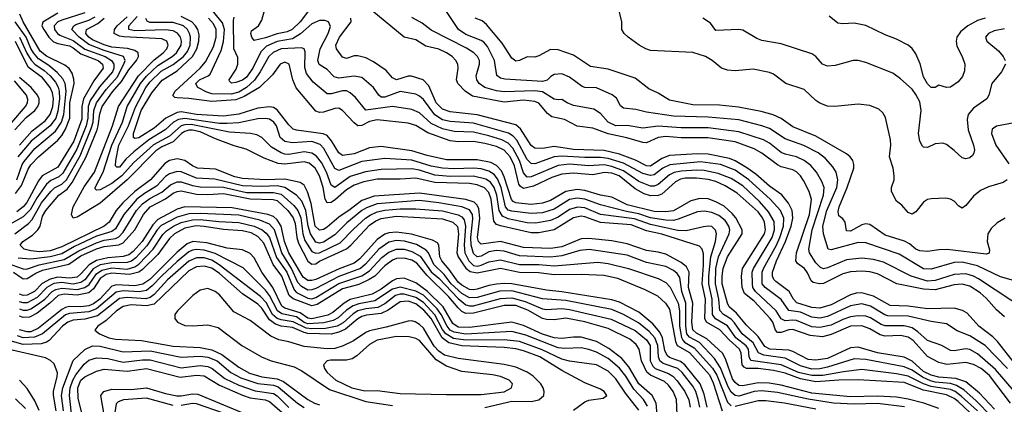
# Model space of a CAD drawing. Header units: inches. Extents: x 990535 to 1117859, y 769386 to 892122.
# Tile 368 of 656: x 1083791 to 1088910, y 786844 to 788841. Entities that reach past the tile are written whole.
import ezdxf

# ---------------------------------------------------------------- set-up
doc = ezdxf.new("R2010")
doc.units = ezdxf.units.IN
doc.header["$MEASUREMENT"] = 0
doc.layers.add('B0788', color=7, linetype='Continuous')

msp = doc.modelspace()

# ---------------------------------------------------------------- linework, layer by layer
at = {"layer": 'B0788', "color": 5}
for points, elevation in [([(1089014, 786850), (1088864.8, 787024.8), (1088770, 787105.6), (1088730, 787128.3), (1088710, 787132.3), (1088650, 787121.1), (1088630, 787123.4), (1088585.4, 787150), (1088510, 787174.9), (1088461.1, 787221.1), (1088430, 787241.3), (1088390, 787251.3), (1088290, 787251), (1088270, 787257.8), (1088214.1, 787294.1), (1088190, 787302.1), (1088150, 787304.3), (1088110, 787297.8), (1088070, 787284.9), (1088010, 787255.8), (1087950, 787243.8), (1087910, 787246.7), (1087830, 787278.9), (1087810, 787281.9), (1087770, 787278.2), (1087750, 787288.2), (1087724.2, 787330), (1087616.7, 787430), (1087602.5, 787450), (1087600.2, 787470), (1087599.4, 787530), (1087605.2, 787550), (1087702.9, 787710), (1087715.3, 787750), (1087712.9, 787792.9), (1087683.6, 787843.6), (1087637, 787897), (1087550, 787978.3), (1087490, 788017.3), (1087422.9, 788042.9), (1087350, 788057.5), (1087310, 788060), (1087230, 788055.3), (1087192.8, 788047.2), (1087170, 788036.4), (1087110, 787984.9), (1087090, 787976.3), (1087070, 787976.6), (1087010, 788001.5), (1086930, 788056.3), (1086870, 788080), (1086830, 788087.8), (1086750, 788082.3), (1086650, 788091.6), (1086590, 788083.7), (1086450, 788026.2), (1086430, 788023.6), (1086410, 788046.4), (1086389.9, 788110.1), (1086355, 788175), (1086330, 788200.1), (1086296.9, 788216.9), (1086230, 788238.4), (1086150, 788256.7), (1086050, 788260.1), (1085990, 788274.8), (1085930, 788302.3), (1085870, 788358.2), (1085830, 788374.8), (1085729.9, 788389.9), (1085591.4, 788371.4), (1085537.4, 788437.4), (1085510, 788462.2), (1085490, 788471.5), (1085470, 788472.7), (1085410, 788455.7), (1085390, 788455.8), (1085317.6, 788517.6), (1085282.3, 788562.3), (1085272.9, 788592.9), (1085274.9, 788674.9), (1085270.4, 788690.4), (1085256.1, 788696.1), (1085150.5, 788689.5), (1085108.6, 788671.4), (1085087, 788650), (1085042, 788570), (1085012.1, 788527.9), (1084971.2, 788490), (1084930, 788464.7), (1084890, 788455.1), (1084790, 788456.2), (1084764.4, 788464.4), (1084717.4, 788490), (1084710, 788501.1), (1084706.9, 788510), (1084725.9, 788530), (1084770.3, 788549.7), (1084781, 788559), (1084838, 788682), (1084851.6, 788728.4), (1084855.5, 788790), (1084845.4, 788825.4), (1084776.9, 788910)], 2960), ([(1085318.6, 788921.4), (1085248.7, 788830), (1085208, 788790), (1085182.1, 788777.9), (1085130, 788768.4), (1085070, 788746.9), (1085010, 788734.1), (1084997.7, 788750), (1084992.4, 788770), (1084996, 788784), (1085032.3, 788810), (1085050, 788839), (1085063.4, 788890)], 2920), ([(1088924.2, 788010), (1088903.5, 787996.5), (1088827.3, 787972.7), (1088785.5, 787954.5), (1088750, 787924.4), (1088710, 787876.8), (1088690, 787863.5), (1088672.8, 787872.8), (1088650, 787898.8), (1088630, 787909.8), (1088605.1, 787914.9), (1088529.3, 787910.7), (1088510, 787907.4), (1088490, 787894.2), (1088450, 787843.5), (1088430, 787830.8), (1088410, 787840.6), (1088377.7, 787877.7), (1088350, 787899.8), (1088324, 787950), (1088323.4, 787970), (1088337, 788010), (1088337.8, 788030), (1088331.6, 788070), (1088313.3, 788130), (1088319.2, 788190), (1088317.4, 788217.4), (1088293, 788333), (1088278.6, 788358.6), (1088257.5, 788377.5), (1088210, 788396.4), (1088150, 788403.1), (1088029.5, 788390.5), (1087990, 788391.7), (1087950, 788408.4), (1087930, 788422.7), (1087870, 788478.7), (1087774.6, 788510), (1087710, 788558.3), (1087690, 788567.2), (1087604.7, 788584.7), (1087510, 788575.7), (1087470, 788579), (1087440.5, 788590), (1087391.2, 788630), (1087355.8, 788650), (1087290, 788670.4), (1087070, 788681.6), (1087045.6, 788690), (1087011.9, 788710), (1086954.4, 788750), (1086933.5, 788770), (1086921.6, 788790), (1086922, 788830), (1086901.7, 788910)], 2780), ([(1084130, 788877), (1084010, 788839), (1083989, 788830), (1083969.9, 788810), (1083971.7, 788790), (1083987.3, 788770), (1084000.8, 788760.8), (1084070, 788732.9), (1084130, 788688.3), (1084235.5, 788650), (1084268.9, 788630), (1084281.6, 788610), (1084281.3, 788590), (1084274.3, 788570), (1084206.5, 788493.5), (1084158, 788422), (1084147.3, 788390), (1084145.8, 788330), (1084136.4, 788290), (1084089.1, 788170), (1084015.5, 788044.5), (1083994.5, 788025.5), (1083953.9, 788006.1), (1083930, 787987.4), (1083881.7, 787918.3), (1083845.4, 787854.6), (1083810, 787816.9), (1083689.9, 787750)], 3160), ([(1083765.8, 787730), (1083837.5, 787782.5), (1083856.2, 787803.8), (1083905.5, 787890), (1083953.5, 787950), (1083971.9, 787968.1), (1084010, 787988), (1084033.9, 788010), (1084105.7, 788134.3), (1084163.4, 788276.6), (1084172.6, 788310), (1084177.1, 788370), (1084190.8, 788409.2), (1084241.5, 788478.5), (1084297.6, 788542.4), (1084332.8, 788610), (1084339.7, 788630), (1084331.7, 788650), (1084230, 788681.3), (1084150, 788711.9), (1084099.7, 788750), (1084062.9, 788790), (1084072.5, 788810), (1084083.5, 788816.5), (1084150, 788838.2), (1084183.2, 788856.8)], 3140), ([(1083770, 787938.2), (1083800.1, 787979.9), (1083835, 788065), (1083850, 788087.3), (1083890, 788129.8), (1083990, 788216.6), (1084010, 788239.6), (1084030, 788273.6), (1084051.2, 788330), (1084052.7, 788410), (1084074.3, 788510), (1084073.3, 788533.3), (1084064.4, 788564.4), (1084047.7, 788587.7), (1084025.9, 788605.9), (1083930, 788652.6), (1083898.4, 788678.4), (1083809.2, 788830), (1083791.8, 788870)], 3220), ([(1083990, 788874.6), (1083911.1, 788828.9), (1083907.2, 788810), (1083917.3, 788790), (1083942.9, 788750), (1083967.1, 788727.1), (1083990, 788717.4), (1084050, 788706.3), (1084070, 788696.2), (1084110, 788664.6), (1084200.1, 788630), (1084221.9, 788610), (1084224.9, 788590), (1084176.3, 788523.7), (1084122.6, 788430), (1084114.2, 788390), (1084114.3, 788325.7), (1084073.5, 788210), (1083990, 788076.2), (1083908.7, 788030), (1083890, 788005.2), (1083828, 787892), (1083809.8, 787870.2), (1083776.6, 787843.4)], 3180), ([(1088762.8, 786770), (1088670, 786859.2), (1088650, 786874.4), (1088610, 786893.3), (1088490, 786918), (1088390, 786956.8), (1088150, 786971), (1088050.4, 786970.4), (1087930, 786961), (1087850, 786975.8), (1087770, 787005.7), (1087710, 787020.6), (1087630, 787030.5), (1087570, 787029.7), (1087556.7, 787036.7), (1087546.9, 787050), (1087542.5, 787110), (1087533, 787130), (1087478.9, 787178.9), (1087431.8, 787231.8), (1087362.1, 787270), (1087353, 787290), (1087356.7, 787390), (1087339, 787470), (1087346.3, 787566.3), (1087345.6, 787625.6), (1087339.7, 787650), (1087325.3, 787665.3), (1087130, 787727.1), (1087050, 787745.5), (1086970, 787776.4), (1086810, 787788.2), (1086730, 787818.4), (1086710, 787821.6), (1086670, 787813), (1086570, 787750.8), (1086490, 787735.2), (1086450, 787735.1), (1086290.2, 787770.2), (1086270, 787777.4), (1086255.5, 787795.5), (1086242.3, 787910), (1086230, 787944), (1086207.8, 787967.8), (1086170, 787983.3), (1086130, 787990), (1085950, 787996.3), (1085850, 788019.3), (1085770, 788013.6), (1085650, 788013.8), (1085580.7, 787999.3), (1085530, 787982.7), (1085490, 787957.4), (1085432.9, 787907.1), (1085410, 787892.9), (1085390, 787889.9), (1085379.4, 787910), (1085368.5, 787970), (1085350, 788030), (1085328.2, 788070), (1085297, 788097), (1085270, 788103.9), (1085170.4, 788090.4), (1085135.1, 788095.1), (1085061.9, 788121.9), (1084968.7, 788170), (1084906.4, 788186.4), (1084810, 788222.3), (1084730, 788258.3), (1084690, 788268.1), (1084670, 788267.4), (1084650, 788261.3), (1084633, 788250), (1084590, 788206.7), (1084530, 788182), (1084498.8, 788161.2), (1084349.8, 788010.2), (1084210, 787889.2), (1084090, 787815.8), (1084070, 787810.8), (1084061.5, 787830), (1084068.5, 787870), (1084126.7, 787973.3), (1084180.6, 788050), (1084273.8, 788290), (1084305.3, 788390), (1084409.7, 788550.3), (1084490, 788632.8), (1084536.4, 788670), (1084555.5, 788690), (1084563.4, 788710), (1084556.4, 788730), (1084530, 788742.2), (1084333.1, 788753.1), (1084310, 788756.4), (1084282.7, 788770), (1084283.7, 788790), (1084297.9, 788810), (1084350, 788856.6)], 3080), ([(1088770.2, 786810), (1088686.1, 786886.1), (1088653.6, 786910), (1088630, 786921.1), (1088530, 786936.5), (1088489.9, 786950), (1088410, 786990.4), (1088350, 787003.1), (1088170, 787024.5), (1088073.6, 787013.6), (1087965.7, 786994.3), (1087910, 786993.9), (1087840.1, 787010), (1087749.5, 787049.5), (1087592.3, 787072.3), (1087583.3, 787090), (1087580.4, 787130), (1087568.1, 787148.1), (1087514.2, 787190), (1087470, 787251.3), (1087408.6, 787288.6), (1087393.4, 787310), (1087391, 787390), (1087373.7, 787470), (1087373.8, 787510), (1087384.9, 787610), (1087409.3, 787690), (1087413, 787730), (1087409.2, 787749.2), (1087390, 787767), (1087370, 787769.8), (1087346, 787766), (1087255.3, 787744.7), (1087213, 787747), (1087070, 787778.6), (1086987.9, 787807.9), (1086810, 787830.4), (1086730, 787864), (1086691.5, 787868.5), (1086650, 787856.6), (1086590, 787816.4), (1086550, 787798.3), (1086475.2, 787784.8), (1086430, 787786), (1086330, 787806.9), (1086300.8, 787820.8), (1086283.8, 787850), (1086271.1, 787930), (1086257.8, 787970), (1086238, 787998), (1086213.7, 788013.7), (1086150, 788028.5), (1086030, 788027.6), (1085950, 788034), (1085870, 788059.5), (1085830, 788066.9), (1085670, 788063.5), (1085588.5, 788051.5), (1085510, 788026.9), (1085430, 787970.4), (1085410, 787981.5), (1085386.8, 788050), (1085360.1, 788100.1), (1085333.6, 788133.6), (1085310, 788149), (1085270, 788155.3), (1085190, 788142.2), (1085170, 788143.1), (1085150, 788149.3), (1085099.7, 788179.7), (1085050, 788229.8), (1085023.8, 788243.8), (1084990.7, 788250.7), (1084882.8, 788257.2), (1084683.6, 788296.4), (1084650, 788296), (1084630, 788289.8), (1084570, 788236.5), (1084487.5, 788192.5), (1084382.6, 788097.4), (1084322.9, 788030), (1084270, 787990.2), (1084210, 787957.4), (1084190, 787956.4), (1084183.7, 787963.7), (1084183.2, 787970), (1084225.9, 788050), (1084269.8, 788190), (1084325.4, 788310), (1084349.5, 788390), (1084419.5, 788510), (1084450, 788547.9), (1084510, 788604.4), (1084584.1, 788650), (1084607.1, 788670), (1084630.2, 788710), (1084631.8, 788730), (1084627, 788750), (1084611.8, 788771.8), (1084590, 788784), (1084550, 788788.7), (1084390, 788784.3), (1084359, 788790), (1084359.3, 788810), (1084402, 788858)], 3060), ([(1088858.9, 786818.9), (1088781.5, 786901.5), (1088710, 786960.1), (1088657.9, 786977.9), (1088570, 786984.9), (1088530, 786994.8), (1088490, 787014.7), (1088430, 787068.4), (1088390, 787089.7), (1088250.7, 787110.7), (1088150, 787141.3), (1088110, 787138.3), (1087990, 787082.1), (1087930, 787072.6), (1087890, 787077.4), (1087810, 787119.2), (1087790, 787125.3), (1087691.3, 787131.3), (1087664.2, 787144.2), (1087630, 787196), (1087570, 787254.4), (1087517.2, 787317.2), (1087479.6, 787350), (1087470.3, 787370.3), (1087443.2, 787470), (1087442.6, 787510), (1087448.1, 787550), (1087470.1, 787609.9), (1087546.6, 787730), (1087547.8, 787750), (1087513.3, 787813.3), (1087495.4, 787835.4), (1087453.5, 787873.5), (1087410, 787896.2), (1087370, 787910.5), (1087326.4, 787913.6), (1087279.9, 787900.1), (1087190, 787848.4), (1087150, 787842.9), (1087090, 787844.7), (1086950, 787880.3), (1086870, 787920.4), (1086810, 787930.5), (1086730, 787954), (1086690, 787959.4), (1086630, 787948.7), (1086550, 787901.9), (1086510, 787887.9), (1086450, 787881.9), (1086370.1, 787890.1), (1086356.6, 787896.6), (1086347.8, 787907.8), (1086310, 788025.2), (1086295.8, 788055.8), (1086270, 788084.8), (1086240.4, 788100.4), (1086170, 788114), (1086010, 788113.4), (1085910, 788135.4), (1085830, 788160.8), (1085670, 788182.3), (1085610, 788175.6), (1085530, 788145), (1085470, 788136.1), (1085450, 788149.9), (1085412.7, 788212.7), (1085390, 788239.9), (1085369.5, 788249.5), (1085230, 788267.6), (1085213.8, 788273.8), (1085190, 788295.6), (1085130, 788373), (1085110, 788385.2), (1085090, 788389.3), (1085030, 788382.6), (1084930, 788351.5), (1084850, 788339.8), (1084710, 788349.1), (1084630, 788362.9), (1084610, 788360.1), (1084551.5, 788330), (1084490, 788277.8), (1084430, 788239.8), (1084410, 788228.8), (1084390, 788224.4), (1084382.2, 788230), (1084382.2, 788250), (1084422.3, 788370), (1084478.4, 788461.6), (1084532.7, 788527.3), (1084610, 788576.5), (1084689.7, 788650), (1084711.6, 788690), (1084722.5, 788730), (1084723.6, 788763.6), (1084716.7, 788790), (1084705.8, 788810), (1084686.6, 788830), (1084630, 788857.4)], 3020), ([(1088926.5, 787030), (1088810.2, 787150.2), (1088730, 787199.4), (1088665.2, 787225.2), (1088610, 787262), (1088530, 787274.6), (1088410, 787302.7), (1088303.5, 787303.5), (1088288, 787308), (1088213.6, 787353.6), (1088170, 787365.3), (1088110, 787356.2), (1087990, 787299.8), (1087950, 787291.4), (1087910, 787296.3), (1087850, 787322.5), (1087790, 787331.8), (1087750, 787387.9), (1087666.2, 787450), (1087650.5, 787470.5), (1087651, 787530), (1087657.7, 787550), (1087725.9, 787670), (1087743.1, 787710), (1087761.1, 787770), (1087763.4, 787810), (1087746.1, 787850), (1087693.4, 787910), (1087582.2, 788010), (1087510, 788059.3), (1087433.6, 788090), (1087330, 788103.4), (1087171.4, 788088.6), (1087135, 788070), (1087090, 788035.3), (1087070, 788032.2), (1087030, 788043), (1086930, 788095.6), (1086850, 788120.3), (1086810, 788126), (1086730, 788125.1), (1086610, 788133.6), (1086570, 788130), (1086470, 788092.7), (1086450, 788095), (1086430, 788116.2), (1086376.4, 788216.4), (1086357.1, 788237.1), (1086332.2, 788252.2), (1086150, 788303.7), (1086030, 788312.2), (1085990, 788322), (1085950, 788346.8), (1085890, 788426.9), (1085870, 788444.9), (1085850, 788454.3), (1085770, 788469.1), (1085690, 788438.7), (1085670, 788439.9), (1085657.7, 788450), (1085629.9, 788489.9), (1085570, 788540.8), (1085530, 788549), (1085450, 788537.7), (1085425.3, 788545.3), (1085390, 788583.2), (1085348.9, 788608.9), (1085340.9, 788630), (1085353.8, 788690), (1085394.6, 788770), (1085406.6, 788806.6), (1085396.4, 788830), (1085377.2, 788837.2), (1085350, 788836.7), (1085310, 788820.7), (1085251.3, 788768.7), (1085210, 788742.7), (1085130, 788727.8), (1085075.2, 788704.8), (1085045.5, 788674.5), (1085004.1, 788590), (1084970, 788542.7), (1084950, 788526.8), (1084914.6, 788514.6), (1084892.7, 788512.7), (1084882.5, 788522.5), (1084880.6, 788530), (1084916, 788584), (1084926.2, 788610), (1084925.7, 788645.7), (1084905.2, 788690), (1084903.4, 788836.6), (1084906, 788854)], 2940), ([(1088910, 787299.2), (1088870, 787334.8), (1088816.1, 787396.1), (1088783.7, 787423.7), (1088730, 787456.9), (1088690, 787467.3), (1088650, 787464.6), (1088550, 787439), (1088490, 787441.7), (1088350.5, 787470.5), (1088250, 787521.6), (1088210, 787532.1), (1088170, 787536.4), (1088110, 787532.4), (1088070, 787522.4), (1087970, 787471.8), (1087949.9, 787469.9), (1087916.5, 787476.5), (1087906, 787486), (1087886.9, 787526.9), (1087870.4, 787550), (1087834.6, 787574.6), (1087826.4, 787590), (1087829.7, 787630), (1087896.7, 787830), (1087907.5, 787907.5), (1087896, 787950), (1087866.7, 788006.7), (1087851, 788031), (1087830, 788051.3), (1087810, 788061.8), (1087750, 788077.2), (1087730, 788087), (1087650, 788148.8), (1087610, 788171.2), (1087510, 788206.7), (1087368.4, 788228.4), (1087230, 788228.5), (1087150, 788234.3), (1087110, 788229.3), (1087050, 788201.6), (1087030, 788202.9), (1086948.4, 788228.4), (1086850, 788248.8), (1086770, 788278.6), (1086689.3, 788289.3), (1086623.9, 788323.9), (1086557.6, 788337.6), (1086534.8, 788354.8), (1086490, 788407.9), (1086470, 788417.5), (1086410, 788422.8), (1086310, 788413.4), (1086144.9, 788444.9), (1086106.6, 788470), (1086068.7, 788510), (1086062.7, 788530), (1086071, 788590), (1086068.6, 788610), (1086058.1, 788630), (1086039.1, 788650), (1086009.9, 788669.9), (1085970, 788687.9), (1085903.5, 788703.5), (1085850, 788736.2), (1085790, 788750.5), (1085622.4, 788890)], 2880), ([(1089030, 787328.2), (1088775.4, 787495.4), (1088749.5, 787509.5), (1088710, 787521.4), (1088650, 787517.7), (1088550, 787486.9), (1088510, 787483.4), (1088425.4, 787510), (1088282.6, 787582.6), (1088230, 787595.4), (1088170, 787602.9), (1088090, 787594.7), (1087990, 787552.3), (1087970, 787548.1), (1087953.9, 787553.9), (1087930, 787578.8), (1087896.4, 787630), (1087894.2, 787650), (1087911.2, 787750), (1087969.5, 787929.5), (1087972.7, 787970), (1087961.7, 788001.7), (1087932.8, 788050), (1087903.7, 788083.7), (1087870, 788109.9), (1087830, 788129.6), (1087770, 788143.5), (1087750, 788152.3), (1087690, 788199.5), (1087657.2, 788217.2), (1087530, 788259.8), (1087370, 788279.4), (1087230, 788280.2), (1087111.2, 788288.8), (1087030, 788277.8), (1086950, 788291.3), (1086890, 788291), (1086850, 788308.8), (1086810, 788355), (1086776.3, 788376.3), (1086670, 788396.7), (1086637.6, 788410), (1086610, 788427.9), (1086590, 788424.7), (1086570, 788428.9), (1086510, 788466.4), (1086470, 788472.1), (1086310, 788466.5), (1086270, 788471.9), (1086208.8, 788490), (1086179.6, 788510), (1086167.7, 788530), (1086164.4, 788550), (1086182.3, 788610), (1086181.6, 788630), (1086171.9, 788650), (1086152.8, 788670), (1086113.9, 788693.9), (1085930, 788786.4), (1085883.1, 788823.1), (1085830, 788853.3)], 2860), ([(1088970, 787483.2), (1088890, 787505.5), (1088770, 787563.3), (1088690, 787583.1), (1088650, 787580.6), (1088530, 787546.8), (1088490, 787547.3), (1088363.6, 787623.6), (1088190, 787682.8), (1088150, 787683.9), (1088010, 787646.1), (1087993.6, 787650), (1087969.3, 787729.3), (1087967.2, 787770), (1087986.7, 787850), (1088039.4, 787970), (1088045.1, 788010), (1088035.4, 788050), (1088017.9, 788077.9), (1087980.5, 788120.5), (1087942.4, 788150), (1087868.3, 788188.3), (1087770, 788223.3), (1087690, 788275.7), (1087650, 788290.3), (1087530, 788321.3), (1087370, 788334.9), (1087190, 788341.2), (1087050, 788360.5), (1086994.7, 788374.7), (1086930, 788381.3), (1086914.7, 788394.7), (1086893.2, 788433.2), (1086871.6, 788451.6), (1086790, 788487.5), (1086730, 788488.7), (1086714.5, 788494.5), (1086650, 788543.6), (1086610, 788559.6), (1086570, 788556.8), (1086552.8, 788547.2), (1086533, 788527), (1086510, 788521.3), (1086313, 788533), (1086290, 788538.1), (1086271.4, 788551.4), (1086259.9, 788630), (1086222.4, 788702.4), (1086204.7, 788724.7), (1086190, 788734.3), (1086110, 788764.3), (1086073, 788790), (1086007.2, 788890)], 2840), ([(1088810.7, 788849.3), (1088770, 788837.6), (1088719.8, 788810), (1088681.3, 788778.7), (1088662.7, 788750), (1088659.3, 788730), (1088663.8, 788703.8), (1088690.2, 788650), (1088703.8, 788610), (1088703.4, 788576.6), (1088693.1, 788546.9), (1088670, 788518), (1088630, 788491.6), (1088610, 788489.6), (1088570, 788501.6), (1088551, 788489), (1088530, 788489.9), (1088510, 788508.4), (1088490, 788545.6), (1088472, 788612), (1088450, 788664.7), (1088431.2, 788691.2), (1088410, 788708.9), (1088350, 788740.9), (1088290, 788763.5), (1088190, 788811.1), (1088130, 788823.1), (1088070, 788819.3), (1088043.7, 788823.7), (1087999.1, 788859.1)], 2740), ([(1083776.3, 788010), (1083804.6, 788090), (1083814.6, 788105.4), (1083870, 788172.6), (1083977.1, 788262.9), (1084008.3, 788310), (1084020.8, 788350), (1084032.2, 788470), (1084028.3, 788510), (1084015, 788535), (1083986.5, 788566.5), (1083943.2, 788603.2), (1083890, 788638.6), (1083863.6, 788670), (1083850, 788691.1), (1083825.6, 788750), (1083767.7, 788830)], 3240), ([(1088570, 786822.5), (1088491.5, 786850), (1088410, 786871.6), (1088350, 786880.7), (1088250, 786886.5), (1088110, 786883.7), (1087910, 786901.8), (1087750, 786943.2), (1087686.6, 786953.4), (1087630, 786956.6), (1087550, 786939.5), (1087530, 786941.4), (1087510, 786956.8), (1087497.2, 786977.2), (1087460.3, 787080.3), (1087444, 787110), (1087363.7, 787183.7), (1087310, 787213.3), (1087290.5, 787230.5), (1087285.6, 787270), (1087290, 787370), (1087268.6, 787450), (1087271.3, 787530), (1087257.4, 787557.4), (1087230, 787580.6), (1087150, 787623.7), (1087110, 787634.2), (1087050, 787642.2), (1086950, 787677.1), (1086870, 787693.3), (1086750, 787705.1), (1086710, 787702.9), (1086610, 787662), (1086550, 787652.5), (1086410, 787658.4), (1086290, 787690.4), (1086190, 787676.2), (1086176.5, 787690), (1086170.7, 787710), (1086182.8, 787810), (1086178.9, 787858.9), (1086170, 787877.9), (1086153.3, 787893.3), (1086110, 787908.4), (1085870, 787940.8), (1085634.5, 787925.5), (1085570, 787903.3), (1085510, 787855.1), (1085450, 787815.3), (1085390, 787764.7), (1085370, 787751.2), (1085350, 787748.1), (1085327.7, 787770), (1085307.1, 787887.1), (1085288, 787948), (1085270, 787982.6), (1085250, 787996.5), (1085170, 788013.7), (1085070, 788009.3), (1084950, 788016.2), (1084910, 788026), (1084810, 788064.5), (1084715.1, 788070), (1084690, 788081.9), (1084650, 788110.9), (1084610, 788118.1), (1084570, 788110.5), (1084545.7, 788094.3), (1084472.1, 788010), (1084390, 787948.8), (1084326.7, 787890), (1084292.5, 787850), (1084256.7, 787790), (1084229.9, 787770.1), (1084010, 787661.4), (1083950, 787641.4), (1083896.3, 787636.3), (1083850, 787641.3), (1083815.5, 787650), (1083794.5, 787670), (1083808.4, 787690), (1083857.1, 787722.9), (1083886.1, 787750), (1083897.8, 787770), (1083910, 787820.9), (1083927.3, 787850), (1083994.6, 787930), (1084038.3, 787961.7), (1084064.5, 787995.5), (1084134.8, 788125.2), (1084193.3, 788270), (1084199.8, 788290), (1084207.2, 788352.8), (1084220.6, 788390), (1084273.8, 788466.2), (1084319.8, 788520.2), (1084358.1, 788581.9), (1084399.1, 788630), (1084408.2, 788650), (1084406.7, 788670), (1084390, 788681.6), (1084351.6, 788691.6), (1084270, 788698.8), (1084230, 788710.6), (1084170, 788737), (1084150, 788750), (1084135.9, 788770), (1084139.3, 788790), (1084198, 788822), (1084230.2, 788850)], 3120), ([(1088842.3, 786782.3), (1088762.8, 786862.8), (1088698.9, 786918.9), (1088661.8, 786941.8), (1088630, 786952.4), (1088550, 786959.3), (1088526.2, 786966.2), (1088484.4, 786984.4), (1088430, 787021.3), (1088390, 787038.2), (1088190, 787077.1), (1088130, 787080.1), (1087990, 787036.4), (1087950, 787028.7), (1087910, 787027.5), (1087850, 787043.6), (1087770, 787084.5), (1087659.7, 787099.7), (1087631.6, 787111.6), (1087604, 787164), (1087547, 787210), (1087507.8, 787267.8), (1087490, 787286.8), (1087450.5, 787310.5), (1087431.8, 787331.8), (1087426.4, 787390), (1087407.8, 787470), (1087409.6, 787550), (1087424.3, 787610), (1087479.8, 787730), (1087482.9, 787750), (1087478.1, 787770), (1087457.9, 787797.9), (1087425.1, 787825.1), (1087390, 787840.8), (1087350, 787847.7), (1087315.7, 787844.3), (1087215.1, 787804.9), (1087190, 787799.5), (1087150, 787800.3), (1087070, 787813.3), (1087010, 787834.1), (1086945.4, 787845.4), (1086810, 787879.6), (1086730, 787909.3), (1086690, 787915.1), (1086650, 787907.8), (1086570, 787858.2), (1086510, 787838.5), (1086450, 787835.3), (1086350, 787846.9), (1086330, 787853), (1086316.9, 787870), (1086293.9, 787970), (1086275.5, 788015.5), (1086257.7, 788037.7), (1086230, 788055.3), (1086190, 788066.5), (1086150.4, 788070.4), (1086050, 788066.5), (1085990, 788070.6), (1085930, 788081.4), (1085830, 788112), (1085690, 788120.8), (1085570, 788104.6), (1085450, 788058.7), (1085430, 788068.9), (1085372.5, 788172.5), (1085353.6, 788193.6), (1085310, 788208.5), (1085210, 788202.2), (1085170, 788208.1), (1085145.2, 788230), (1085126.1, 788290), (1085112.2, 788310), (1085090, 788324.8), (1085070, 788329), (1085030, 788326.8), (1084930, 788305.9), (1084870, 788301.7), (1084830, 788303.2), (1084650, 788327.9), (1084616.6, 788323.4), (1084590.9, 788309.1), (1084547.2, 788270), (1084463.1, 788216.9), (1084384, 788156), (1084342.5, 788117.5), (1084310, 788075.7), (1084296.2, 788076.2), (1084290, 788082), (1084290.9, 788110.9), (1084306.4, 788190), (1084357.2, 788290), (1084393.1, 788386.9), (1084446.6, 788490), (1084470, 788518.9), (1084526.6, 788573.4), (1084590, 788608.7), (1084642.5, 788650), (1084663.5, 788676.5), (1084677.3, 788710), (1084679.3, 788750), (1084674.3, 788770), (1084663.9, 788790), (1084643, 788810), (1084590, 788827.7), (1084467.1, 788827.1), (1084453.2, 788833.2), (1084447.5, 788847.5)], 3040), ([(1088942, 786850), (1088833.3, 786993.3), (1088790, 787030.2), (1088750, 787050.8), (1088710, 787061.5), (1088611.8, 787051.8), (1088570, 787060.5), (1088510, 787093.1), (1088435.3, 787175.3), (1088410, 787193.2), (1088370, 787202), (1088290, 787197.6), (1088264.9, 787204.9), (1088210, 787236.8), (1088170, 787251), (1088110, 787249.2), (1088010, 787206.5), (1087965.4, 787194.6), (1087900.7, 787200.7), (1087810, 787232), (1087790, 787231.4), (1087750, 787217.3), (1087730, 787217.8), (1087720.1, 787230), (1087705.9, 787270), (1087693.1, 787290), (1087610, 787379.8), (1087560, 787420), (1087547.6, 787450), (1087543.8, 787510), (1087549.6, 787550), (1087663.8, 787730), (1087668.9, 787751.1), (1087663.4, 787790), (1087653, 787813), (1087630, 787843.5), (1087520.7, 787940.7), (1087458.9, 787978.9), (1087410, 788000.6), (1087370, 788012.3), (1087310, 788019.2), (1087250, 788018.2), (1087226.6, 788013.4), (1087200.2, 787999.8), (1087130, 787935.4), (1087110, 787927.8), (1087070, 787927.3), (1087038, 787938), (1086990, 787962.5), (1086907.1, 788030), (1086870, 788044.2), (1086831.7, 788048.3), (1086770, 788036.5), (1086670, 788045.3), (1086610, 788039.2), (1086558, 788022), (1086462.4, 787977.6), (1086410, 787965.6), (1086395, 787975), (1086386.9, 787986.9), (1086362.9, 788082.9), (1086341.4, 788130), (1086310, 788163.5), (1086270, 788182.2), (1086210, 788198.9), (1086150.9, 788209.1), (1086070, 788207.3), (1086030, 788212.3), (1085913.3, 788253.3), (1085850, 788291.5), (1085810, 788303.3), (1085650, 788321.9), (1085610, 788312.1), (1085570, 788291.9), (1085550, 788290.7), (1085530, 788305.3), (1085470, 788370.6), (1085450, 788381.6), (1085430, 788381), (1085370, 788361.6), (1085350, 788359.3), (1085330, 788367), (1085228.4, 788488.4), (1085211.2, 788530), (1085191.9, 788610), (1085170, 788621.5), (1085145.4, 788610), (1085105.2, 788554.8), (1085037.7, 788490), (1084957.7, 788442.3), (1084915.2, 788424.8), (1084790, 788416.6), (1084670, 788432.5), (1084610, 788435), (1084597.3, 788437.3), (1084587.5, 788447.5), (1084599.9, 788470), (1084729.4, 788590), (1084756.9, 788623.1), (1084798.9, 788701.1), (1084813.3, 788750), (1084812.1, 788790), (1084799.5, 788819.5), (1084773.7, 788850)], 2980), ([(1088969.9, 787050), (1088875.2, 787170), (1088850, 787195.4), (1088777.6, 787250), (1088717.5, 787317.5), (1088691.8, 787331.8), (1088650, 787343.3), (1088510, 787340.1), (1088410, 787353), (1088317.2, 787357.2), (1088230, 787406.6), (1088170, 787423.6), (1088138.9, 787421.1), (1088110, 787412.6), (1088010, 787361.1), (1087950, 787343.3), (1087910, 787346.8), (1087831.5, 787371.5), (1087813.9, 787390), (1087790.6, 787430.6), (1087721.9, 787481.9), (1087712.1, 787492.1), (1087704.8, 787510), (1087705.3, 787530), (1087726, 787590), (1087771.8, 787690), (1087801.1, 787770), (1087810.8, 787810), (1087807.2, 787850), (1087788.7, 787888.7), (1087752.5, 787932.5), (1087690, 787976.3), (1087618.6, 788038.6), (1087571.6, 788071.6), (1087510, 788108.5), (1087480.8, 788120.8), (1087370, 788143.6), (1087314.9, 788145.1), (1087170, 788136.5), (1087130, 788121.3), (1087070, 788081.5), (1087050, 788082.8), (1086992.6, 788112.6), (1086910, 788144), (1086830, 788162.9), (1086670, 788167.6), (1086570, 788182.9), (1086510, 788172.2), (1086470, 788174.4), (1086450, 788189), (1086395.5, 788275.5), (1086370, 788296.1), (1086170, 788348), (1086030, 788363), (1085990, 788376.2), (1085957.2, 788410), (1085918.3, 788498.3), (1085888.7, 788528.7), (1085828.2, 788548.2), (1085810, 788547.6), (1085749.6, 788530), (1085730, 788539.4), (1085697.1, 788577.1), (1085630, 788623.4), (1085590, 788643.1), (1085550, 788654.4), (1085530, 788653.1), (1085490, 788639.9), (1085470, 788647.3), (1085438.1, 788690), (1085434.7, 788710), (1085453.3, 788750), (1085514.2, 788830), (1085512.6, 788850)], 2920), ([(1088914.6, 787810), (1088872.6, 787787.4), (1088842, 787758), (1088824.8, 787730), (1088821.1, 787690), (1088833.1, 787646.9), (1088830.7, 787629.3), (1088815.3, 787624.7), (1088612.4, 787647.6), (1088570, 787646.9), (1088510, 787638.5), (1088470, 787641.5), (1088450, 787649.9), (1088416.7, 787676.7), (1088390.8, 787690.8), (1088290, 787721.8), (1088210, 787777.9), (1088190, 787780.8), (1088170, 787775.6), (1088110, 787743.8), (1088090, 787745.8), (1088083, 787790), (1088070, 787807.9), (1088050, 787822.7), (1088045.7, 787845.7), (1088050.5, 787870.5), (1088092.9, 787970), (1088126.8, 788070), (1088127.8, 788090), (1088122.5, 788110), (1088109.1, 788130), (1088090, 788145.2), (1087930, 788237.5), (1087810, 788285.6), (1087750, 788328), (1087708, 788348), (1087645.5, 788365.5), (1087527.3, 788387.3), (1087430, 788397.2), (1087290, 788399.4), (1087170, 788423.1), (1087110, 788460.2), (1087062.1, 788482.1), (1086990, 788538.1), (1086850, 788584.9), (1086758.8, 788598.8), (1086670, 788656.8), (1086590, 788684.9), (1086550, 788686.8), (1086490, 788653.4), (1086470, 788647), (1086430, 788647.9), (1086390, 788629), (1086370, 788626.8), (1086350, 788641.8), (1086300, 788720), (1086217.2, 788817.2), (1086194.8, 788834.8), (1086158.7, 788850)], 2820), ([(1088916.1, 788610), (1088895.3, 788570), (1088845.6, 788510), (1088829.3, 788450), (1088819.1, 788430), (1088750, 788382.7), (1088721.8, 788350), (1088716.3, 788323.7), (1088721.4, 788270), (1088750.1, 788190), (1088754.3, 788165.7), (1088752.2, 788147.8), (1088744.5, 788135.5), (1088730, 788124.7), (1088710, 788118.3), (1088690, 788124.2), (1088650, 788162.6), (1088610, 788192.6), (1088590, 788200.4), (1088550, 788196.4), (1088510, 788178), (1088490, 788179.7), (1088484.9, 788184.9), (1088470.8, 788210), (1088464.5, 788250), (1088477.7, 788370), (1088470, 788415.1), (1088450, 788453.5), (1088430, 788480.3), (1088370, 788535), (1088330, 788563.8), (1088190, 788619.7), (1088150, 788629.7), (1088124.7, 788630), (1088030, 788603.5), (1087990, 788599.7), (1087964.7, 788610), (1087929.8, 788649.8), (1087910, 788664.7), (1087750, 788715.6), (1087650, 788732.8), (1087623.4, 788743.4), (1087550, 788786.9), (1087529.8, 788789.8), (1087410, 788785.1), (1087382.8, 788822.8), (1087342.8, 788850)], 2760), ([(1083790.8, 788750), (1083828.3, 788668.3), (1083851.1, 788631.1), (1083870.1, 788610.1), (1083918, 788578), (1083949.2, 788550), (1083976.7, 788516.7), (1083990.9, 788490.9), (1083996.9, 788470), (1083998.5, 788430), (1083990, 788366.8), (1083978.8, 788330), (1083950, 788290), (1083850.8, 788210), (1083782.5, 788130)], 3260), ([(1088910, 788793.3), (1088856.9, 788783.1), (1088828.2, 788770), (1088811.3, 788750), (1088819.1, 788730), (1088879, 788679), (1088903.6, 788650), (1088913.6, 788630)], 2760), ([(1083790, 788190), (1083856.3, 788263.7), (1083924.3, 788315.7), (1083949.8, 788350), (1083962.8, 788390), (1083967.8, 788430), (1083961.8, 788461.8), (1083949.1, 788490), (1083910, 788539.5), (1083835, 788595), (1083770, 788727.8)], 3280), ([(1083750, 788308.4), (1083822.2, 788390), (1083832.2, 788410), (1083833.5, 788426.5), (1083826.4, 788450), (1083763.7, 788523.7)], 3340), ([(1083766.8, 788270), (1083825.8, 788334.2), (1083869.6, 788370), (1083885.8, 788390), (1083892.7, 788410), (1083892, 788430), (1083884.2, 788450), (1083851.4, 788490), (1083790, 788541.7)], 3320), ([(1088970, 788307.7), (1088870, 788288.8), (1088847.1, 788272.9), (1088842.5, 788250), (1088865.6, 788190), (1088932.6, 788092.6)], 2780), ([(1088391.5, 786831.5), (1088250, 786848.5), (1088130, 786844.1), (1088022.4, 786850), (1087890, 786871.7), (1087730, 786905.8), (1087650, 786913.9), (1087610, 786911.3), (1087530, 786886), (1087510, 786889.1), (1087490, 786907.2), (1087474.4, 786934.4), (1087434.4, 787034.4), (1087402.5, 787082.5), (1087324.5, 787164.5), (1087272.5, 787192.5), (1087259.5, 787210), (1087254.1, 787250), (1087254.3, 787370), (1087232.7, 787430), (1087223, 787503), (1087210, 787522.9), (1087190, 787538.4), (1087150, 787559), (1087050, 787581.2), (1086950, 787619.2), (1086751.8, 787648.2), (1086703.5, 787643.5), (1086610, 787614.4), (1086550, 787608.8), (1086390, 787615.1), (1086310, 787640.3), (1086270, 787643.3), (1086230, 787635.6), (1086190, 787614), (1086170, 787609.6), (1086150, 787626.6), (1086137.7, 787670), (1086136.3, 787710), (1086147.5, 787807.5), (1086145.9, 787830), (1086130, 787854.4), (1086090, 787869.3), (1085970, 787890.9), (1085870, 787902.6), (1085650, 787884.8), (1085595, 787865), (1085570, 787850), (1085492.6, 787787.4), (1085430, 787725.1), (1085370, 787686.8), (1085350, 787681.1), (1085330, 787686.7), (1085302.4, 787730), (1085290.5, 787770), (1085279.4, 787850), (1085258.4, 787898.4), (1085230.4, 787930.4), (1085170, 787970), (1085130, 787978.8), (1085050, 787975.4), (1084950, 787979.4), (1084805.9, 788014.1), (1084710, 788018.9), (1084630, 788051.4), (1084610, 788053.7), (1084570, 788041.7), (1084550, 788027), (1084502.8, 787977.2), (1084440.3, 787939.7), (1084400.6, 787910), (1084332.9, 787830), (1084290, 787754.6), (1084270, 787740.9), (1084190, 787716.6), (1084076.7, 787663.3), (1084010, 787626.3), (1083949.3, 787610), (1083850, 787598.2), (1083783.8, 787603.8)], 3140), ([(1083750, 787569.1), (1083810, 787546.9), (1083826.3, 787546.3), (1083892.3, 787567.7), (1084023.3, 787596.7), (1084098.2, 787641.8), (1084190, 787683.6), (1084230, 787696.7), (1084290, 787704.9), (1084306.9, 787713.1), (1084330, 787737.3), (1084399.3, 787850), (1084430, 787885.2), (1084467.1, 787912.9), (1084530, 787945.2), (1084575.5, 787984.5), (1084610, 787999.6), (1084630, 788000.2), (1084690, 787980.1), (1084730, 787973.4), (1084850, 787972.3), (1084970, 787944.4), (1085110, 787944.9), (1085150, 787934.8), (1085216.1, 787876.1), (1085237.5, 787850), (1085252.9, 787812.9), (1085263.1, 787730), (1085274.1, 787694.1), (1085310, 787638.1), (1085330, 787628.3), (1085350, 787631.1), (1085456.5, 787683.5), (1085525.9, 787754.1), (1085589.4, 787810.6), (1085612.9, 787827.1), (1085650, 787843.2), (1085690, 787851.9), (1085770, 787858.5), (1085850, 787858.5), (1085990, 787848.8), (1086070, 787828.1), (1086090, 787817.6), (1086102.2, 787802.2), (1086108.5, 787770), (1086101.1, 787670), (1086104.6, 787630), (1086126.7, 787590), (1086150, 787565.2), (1086170, 787562.4), (1086190, 787566.4), (1086230, 787583.8), (1086290, 787594.2), (1086390, 787570), (1086489.8, 787570.2), (1086570, 787563.3), (1086797.3, 787582.7), (1086850, 787575.5), (1086956, 787550), (1087110, 787496.7), (1087150, 787476.1), (1087172.9, 787452.9), (1087214.3, 787370), (1087221.2, 787330), (1087221.8, 787250), (1087231.1, 787191.1), (1087237.8, 787177.8), (1087247.7, 787167.7), (1087298, 787138), (1087392.4, 787032.4), (1087415.1, 786995.1), (1087470, 786856.1), (1087490, 786836.5)], 3160), ([(1083759.9, 787530), (1083810, 787495.9), (1083830, 787497.8), (1083874.8, 787525.2), (1083910, 787540), (1084047.3, 787572.7), (1084110, 787615.2), (1084190, 787651.7), (1084230, 787663.8), (1084307.4, 787672.6), (1084330, 787683.3), (1084390, 787750), (1084434.3, 787830), (1084469.8, 787870), (1084548.9, 787911.1), (1084590, 787940.7), (1084610, 787949.7), (1084630, 787952.1), (1084710, 787935.3), (1084770, 787932.9), (1084850, 787938.1), (1084989.5, 787910.5), (1085108.4, 787908.4), (1085130, 787902.1), (1085185.3, 787850), (1085213.2, 787813.2), (1085223.9, 787783.9), (1085231.5, 787710), (1085240.2, 787680.2), (1085290, 787587.8), (1085310, 787571.2), (1085330, 787574.1), (1085350, 787587.3), (1085490, 787651.9), (1085512.2, 787670), (1085610, 787774.3), (1085642.4, 787797.6), (1085670, 787809.1), (1085750, 787820.5), (1085990, 787808), (1086042.2, 787790), (1086066.9, 787766.9), (1086072.9, 787730), (1086064.2, 787630), (1086071.2, 787610), (1086094.2, 787574.2), (1086111.2, 787551.2), (1086133.1, 787533.1), (1086170, 787527.6), (1086290, 787550.6), (1086390, 787530.5), (1086490, 787528.5), (1086570, 787518.7), (1086710, 787520.1), (1086830, 787514.1), (1086898.7, 787498.7), (1087040.6, 787440.6), (1087106.8, 787406.8), (1087149.3, 787369.3), (1087170, 787338.2), (1087201.1, 787170), (1087209.3, 787150), (1087274.1, 787114.1), (1087376.9, 786996.9), (1087396.6, 786956.6), (1087442.9, 786810)], 3180), ([(1087365.5, 786830), (1087350, 786897.4), (1087328.9, 786950), (1087249.1, 787050), (1087227, 787067), (1087170, 787087.2), (1087157.3, 787097.3), (1087144.4, 787124.4), (1087133.2, 787190), (1087118.8, 787218.8), (1087082.1, 787262.1), (1087010, 787322.4), (1086910, 787374.3), (1086870, 787387.6), (1086610, 787429.1), (1086530, 787436.9), (1086350, 787469.1), (1086310, 787472), (1086270, 787468.8), (1086230, 787461.7), (1086170, 787441.4), (1086150, 787438), (1086130, 787440.9), (1086090, 787462.2), (1086070, 787478.7), (1086024.1, 787544.1), (1085985.1, 787590), (1085975.9, 787610), (1085970.3, 787670), (1085963.2, 787683.2), (1085937.4, 787697.4), (1085827.5, 787727.5), (1085750, 787737.4), (1085710, 787734.6), (1085690, 787727.4), (1085650, 787699.2), (1085560.3, 787599.7), (1085530, 787576.7), (1085452, 787548), (1085330, 787491.5), (1085310, 787486.4), (1085290, 787487.7), (1085265.3, 787505.3), (1085190, 787630), (1085168.3, 787690), (1085150.8, 787770), (1085130, 787802.4), (1085110, 787819.7), (1085080.8, 787830), (1084896.2, 787863.8), (1084650, 787869.2), (1084610, 787856.9), (1084510, 787804.4), (1084484.1, 787775.9), (1084428.2, 787690), (1084381.7, 787638.3), (1084359.1, 787620.9), (1084330, 787611.7), (1084250, 787604.2), (1084190, 787590.3), (1084151.7, 787568.3), (1084110, 787521), (1084090, 787505.2), (1084050, 787498.4), (1083990, 787504.3), (1083950, 787494.5), (1083908.3, 787471.7), (1083868.8, 787430), (1083830, 787410.9), (1083810, 787410), (1083790, 787415.5)], 3220), ([(1087326.6, 786830), (1087319, 786870), (1087306.3, 786910), (1087290, 786937.7), (1087234.6, 787010), (1087212, 787030), (1087136.9, 787056.9), (1087119.8, 787070), (1087112.4, 787090), (1087109.2, 787150), (1087093, 787190), (1087063.1, 787223.1), (1087008, 787268), (1086931, 787311), (1086870, 787337.1), (1086630, 787383), (1086510, 787391.9), (1086350, 787433.6), (1086287.6, 787432.4), (1086170, 787399.5), (1086130, 787397.3), (1086090, 787419.6), (1086034.6, 787470), (1085998.3, 787518.3), (1085944.8, 787570), (1085916, 787630), (1085904.4, 787644.4), (1085853.6, 787673.6), (1085791.7, 787691.7), (1085750, 787694.7), (1085710, 787685.8), (1085657.8, 787650), (1085588.9, 787571.1), (1085562.5, 787550), (1085450, 787508.3), (1085330, 787446), (1085310, 787437.9), (1085290, 787437.8), (1085255.6, 787455.6), (1085237.6, 787477.6), (1085204.7, 787550), (1085153.4, 787630), (1085115.2, 787750), (1085090, 787779.2), (1085039.6, 787799.6), (1084930, 787825.6), (1084730, 787835.8), (1084670, 787834.2), (1084610, 787816.8), (1084527.4, 787772.6), (1084505.9, 787750), (1084452.7, 787667.3), (1084394.6, 787605.4), (1084371.9, 787588.1), (1084350, 787581), (1084270, 787579.2), (1084210, 787567.7), (1084172.9, 787547.1), (1084130, 787490.8), (1084110, 787476.8), (1084070, 787468), (1084010, 787476), (1083968.8, 787471.2), (1083932.3, 787450), (1083881.7, 787398.3), (1083830, 787371.8), (1083810, 787370.9), (1083790, 787376.5)], 3240), ([(1083790, 787339.7), (1083810, 787333.1), (1083830, 787333.1), (1083850, 787339.4), (1083890, 787365.9), (1083921.4, 787390), (1083959.8, 787430), (1083978.8, 787441.2), (1084010, 787447.6), (1084090, 787440.4), (1084130, 787450.1), (1084153.2, 787466.8), (1084190, 787522.3), (1084219, 787541), (1084270, 787553), (1084350, 787546.8), (1084390, 787557.6), (1084410, 787572), (1084484.7, 787650), (1084534.8, 787725.2), (1084554.3, 787745.7), (1084590.8, 787770), (1084630, 787788.9), (1084690, 787802.3), (1084730, 787804.2), (1084826.7, 787793.3), (1084930, 787788.9), (1085010, 787769.8), (1085052.6, 787750), (1085073.4, 787733.4), (1085090.1, 787710.1), (1085127, 787607), (1085180.2, 787530), (1085218.1, 787438.1), (1085230, 787424.9), (1085290, 787394.6), (1085310, 787392.3), (1085330, 787398.2), (1085450, 787471.1), (1085570, 787511.4), (1085610, 787537.7), (1085674, 787606), (1085710, 787635), (1085750, 787650), (1085790, 787649.3), (1085830, 787638.6), (1085872.9, 787612.9), (1085930, 787532.1), (1085970, 787499.6), (1086070, 787393.5), (1086110, 787360.9), (1086130, 787355.4), (1086150, 787356.3), (1086290, 787394.4), (1086350, 787396.9), (1086418.8, 787378.8), (1086510, 787340.6), (1086530, 787336.8), (1086610, 787341.1), (1086650, 787336.5), (1086866.6, 787286.6), (1086990, 787226.8), (1087050, 787179), (1087069.1, 787150), (1087068.1, 787070), (1087082.1, 787042.1), (1087094.9, 787030), (1087164, 787004), (1087186.7, 786990), (1087210, 786965.4), (1087249.3, 786910), (1087270, 786867.6), (1087277.3, 786830)], 3260), ([(1087208.8, 786790), (1087205.5, 786870), (1087188.8, 786910), (1087163.9, 786943.9), (1087142.6, 786962.6), (1087070, 786995.4), (1087051.2, 787011.2), (1087024.1, 787070), (1087011.4, 787131.4), (1086995.4, 787155.4), (1086962.9, 787182.9), (1086850, 787238.2), (1086730, 787272.8), (1086630, 787290.7), (1086570, 787282.3), (1086530, 787284), (1086510, 787290.2), (1086433.3, 787333.3), (1086370, 787356.9), (1086310, 787357.9), (1086150, 787316.7), (1086110, 787316.4), (1086090, 787326.3), (1086070, 787345.3), (1086022, 787402), (1085910, 787512.5), (1085856.3, 787576.3), (1085830, 787593.2), (1085790, 787603.8), (1085750, 787600.6), (1085730, 787592.6), (1085690, 787563.5), (1085637.5, 787510), (1085608.5, 787491.5), (1085553.5, 787466.5), (1085470, 787443.2), (1085337.6, 787362.4), (1085310, 787355.5), (1085212.4, 787392.4), (1085192.5, 787410), (1085154.5, 787510), (1085109, 787570), (1085061, 787681), (1085030, 787716.4), (1084994.4, 787734.4), (1084950, 787744.3), (1084850, 787752), (1084750, 787768.4), (1084709.4, 787770.6), (1084650, 787759), (1084595.7, 787730), (1084570, 787704.8), (1084510, 787622.8), (1084430, 787543.7), (1084410.3, 787529.7), (1084361.7, 787518.3), (1084270, 787525.8), (1084241.2, 787518.8), (1084210, 787498.1), (1084175.5, 787444.5), (1084150, 787423.7), (1084090, 787410.7), (1084023.3, 787416.7), (1083991.6, 787410), (1083948.7, 787370), (1083881.7, 787318.3), (1083842.9, 787297.1), (1083810, 787295), (1083790, 787301.6)], 3280), ([(1087105.9, 786790), (1087099.3, 786850), (1087079.9, 786890), (1087010, 786950), (1086958.1, 787038.1), (1086921.6, 787081.6), (1086853.9, 787133.9), (1086790, 787169.7), (1086710, 787192.3), (1086670, 787193.4), (1086610, 787186.6), (1086570, 787188.8), (1086510, 787208.2), (1086410, 787254.1), (1086350, 787271.5), (1086130, 787242.9), (1086070, 787245.4), (1086043, 787263), (1085992, 787350), (1085910, 787432.2), (1085850, 787474.2), (1085790, 787498.5), (1085750, 787495.1), (1085730, 787485.5), (1085670, 787441.6), (1085623.4, 787416.6), (1085510, 787388.6), (1085478.9, 787370), (1085419.2, 787320.8), (1085393.2, 787306.8), (1085310, 787288.9), (1085290, 787292.4), (1085250, 787319.5), (1085170, 787343.2), (1085154.4, 787354.4), (1085107.4, 787450), (1085049.8, 787529.8), (1085010, 787605), (1084990, 787626.7), (1084950, 787646.8), (1084870, 787655.2), (1084763.6, 787683.6), (1084690.8, 787689.2), (1084662.1, 787677.9), (1084610, 787634.7), (1084467.7, 787492.3), (1084432.2, 787467.8), (1084390, 787460), (1084294.9, 787465.1), (1084270, 787457.8), (1084207.5, 787390), (1084174.6, 787365.4), (1084150, 787356.4), (1084110, 787350), (1084050, 787351.5), (1084030, 787347.5), (1084010, 787336.1), (1083890, 787238.8), (1083850, 787220.9), (1083830, 787219.8), (1083790, 787230.8)], 3320), ([(1087054.3, 786834.3), (1087033.6, 786870), (1086983.2, 786923.2), (1086942.5, 786990), (1086910, 787031.8), (1086850, 787081.5), (1086790, 787115.7), (1086750, 787129.6), (1086710, 787137.2), (1086625.8, 787134.2), (1086590, 787137.6), (1086423.2, 787203.2), (1086350, 787221.6), (1086110, 787208.2), (1086050, 787218.4), (1086029.7, 787229.7), (1086012.8, 787250), (1085982.7, 787310), (1085960.8, 787340.8), (1085890, 787410.3), (1085850, 787432.5), (1085770, 787452.8), (1085730, 787443), (1085638.4, 787381.6), (1085553.8, 787366.2), (1085524.2, 787355.8), (1085490, 787333), (1085447.1, 787292.9), (1085420.8, 787279.2), (1085372.8, 787267.2), (1085290, 787262.1), (1085270, 787269.8), (1085230, 787297.8), (1085154.6, 787314.6), (1085131.2, 787330), (1085090, 787409.6), (1085070, 787437.7), (1084953.5, 787553.5), (1084807.8, 787627.8), (1084750, 787644.5), (1084710, 787648.2), (1084690, 787645.4), (1084670, 787636), (1084610, 787585.8), (1084530, 787511.8), (1084480.7, 787459.3), (1084450, 787435.1), (1084412.4, 787427.6), (1084330, 787434), (1084292.9, 787427.1), (1084190, 787339.2), (1084150, 787324.9), (1084050, 787316.6), (1084030, 787308.9), (1083909.9, 787210.1), (1083867.8, 787192.2), (1083810, 787189.6), (1083779.5, 787199.5)], 3340), ([(1087010, 786813.1), (1086941.3, 786901.3), (1086890, 786976.9), (1086850, 787016.8), (1086790, 787049.5), (1086650, 787068.9), (1086610, 787078.7), (1086507.6, 787127.6), (1086389.8, 787170.2), (1086310, 787178.7), (1086110, 787177.1), (1086046.7, 787186.7), (1086007, 787210), (1085990, 787232.4), (1085949.1, 787309.1), (1085890, 787372.2), (1085850, 787399.1), (1085790, 787415.4), (1085770, 787416.3), (1085745.6, 787410), (1085690, 787366.1), (1085653.4, 787346.6), (1085590, 787340.1), (1085550, 787329.8), (1085525.2, 787314.8), (1085473.5, 787266.5), (1085442.1, 787250), (1085381.9, 787238.1), (1085310, 787236.1), (1085279.9, 787239.9), (1085212.8, 787272.8), (1085150, 787282.5), (1085130, 787290.5), (1085105.9, 787310), (1085072.3, 787372.3), (1085043.8, 787403.8), (1084829, 787569), (1084790, 787593.1), (1084750, 787604.9), (1084710, 787604.4), (1084670, 787587), (1084559.1, 787490), (1084490, 787414.3), (1084470, 787398.6), (1084447.5, 787392.5), (1084350, 787399.4), (1084310, 787392.9), (1084195.5, 787304.5), (1084130, 787286.8), (1084070, 787281), (1084040.8, 787270), (1084013.8, 787250), (1083944.1, 787175.9), (1083930, 787166.1), (1083902.6, 787157.4), (1083810, 787154), (1083730, 787177.2)], 3360), ([(1086670, 786814.6), (1086730, 786857.5), (1086750, 786864.9), (1086824.7, 786875.3), (1086843.5, 786890), (1086829.6, 786910), (1086810, 786922.7), (1086730, 786956.5), (1086610, 787019.8), (1086495.8, 787090), (1086410, 787122.4), (1086370, 787132), (1086310, 787138.7), (1086090, 787148.6), (1086022.7, 787162.7), (1085986.7, 787190), (1085930.4, 787290), (1085892.6, 787332.6), (1085850, 787366.1), (1085810, 787379.2), (1085770, 787376.6), (1085707.3, 787332.7), (1085670, 787316), (1085593.4, 787306.6), (1085570, 787299.6), (1085550, 787288.1), (1085485.7, 787234.3), (1085450, 787218.6), (1085410, 787209.1), (1085290, 787212.3), (1085270, 787216.5), (1085210, 787242.8), (1085150, 787249.6), (1085121.2, 787261.2), (1085090, 787283.6), (1085050, 787343.1), (1085030, 787364.5), (1084950, 787417.2), (1084830, 787523.7), (1084790, 787550.4), (1084750, 787562.2), (1084710, 787557.4), (1084670, 787536.7), (1084490, 787364), (1084450, 787355.3), (1084370, 787360.1), (1084330, 787352.3), (1084295.2, 787330), (1084240.3, 787279.7), (1084197.4, 787250), (1084182.8, 787230), (1084206, 787210), (1084254.9, 787190), (1084290, 787182), (1084424.9, 787175.1), (1084590, 787146.3), (1084730, 787139.7), (1084790, 787127.3), (1084842.5, 787102.5), (1084930, 787036.7), (1084986.2, 787006.2), (1085050, 786986.2), (1085130, 786976.6), (1085163.3, 786963.3), (1085289.2, 786869.2), (1085323.3, 786850), (1085350, 786841)], 3380), ([(1086210, 786827.4), (1086350, 786860.8), (1086450, 786858.4), (1086490, 786867.2), (1086515.4, 786890), (1086518.3, 786910), (1086512.8, 786930), (1086501.1, 786950), (1086460.5, 786990), (1086430, 787011), (1086370, 787037.5), (1086310, 787050.7), (1086070, 787081.8), (1085999.9, 787099.9), (1085970, 787120.2), (1085946.1, 787146.1), (1085890, 787239.9), (1085870, 787259.3), (1085847.1, 787272.9), (1085830, 787277.9), (1085810, 787276.6), (1085695.8, 787244.2), (1085610, 787226.4), (1085590, 787217.5), (1085525.9, 787174.1), (1085472.7, 787147.3), (1085430, 787134.6), (1085390, 787132.9), (1085270, 787144.8), (1085190, 787169.1), (1085139.1, 787179.1), (1085097.4, 787197.4), (1084990, 787280.1), (1084903.8, 787323.8), (1084830, 787412.7), (1084808.2, 787430), (1084770, 787444.8), (1084730, 787436.1), (1084690.8, 787410), (1084611.8, 787330), (1084598.6, 787310), (1084597.7, 787290), (1084611.3, 787270), (1084650, 787253.9), (1084690, 787251.7), (1084770, 787257.5), (1084823.6, 787243.6), (1084946.2, 787150), (1085047.9, 787090), (1085097.8, 787070), (1085218.2, 787038.2), (1085258.3, 787018.3), (1085401.7, 786921.7), (1085590, 786858.4), (1085730, 786837.8)], 3420), ([(1083981.7, 786810), (1083967.5, 786892.5), (1083967.9, 786912.1), (1083986.9, 786986.9), (1083987.7, 787007.7), (1083970, 787053.8), (1083952.2, 787072.2), (1083925.2, 787085.2), (1083730, 787130.4)], 3380), ([(1084019.8, 786810), (1084008.9, 786890), (1084015.2, 786930), (1084069, 787071), (1084130, 787128.8), (1084170, 787148.2), (1084210, 787146.5), (1084330, 787117.4), (1084470, 787121.7), (1084630, 787088.3), (1084730, 787093.5), (1084770, 787088.5), (1084817.7, 787070), (1084889.6, 787009.6), (1084941.8, 786981.8), (1085030, 786952), (1085110, 786943.8), (1085135.3, 786935.3), (1085235.6, 786850), (1085270, 786827.2)], 3360), ([(1084063.9, 786763.9), (1084050.6, 786890), (1084054.3, 786930), (1084068.1, 786970), (1084082.9, 786997.1), (1084126.5, 787053.5), (1084150, 787073.2), (1084190, 787084.8), (1084250, 787081.6), (1084330, 787063.4), (1084430, 787075), (1084470, 787074.8), (1084630, 787034.2), (1084730, 787046.6), (1084770, 787040.7), (1084792.8, 787030), (1084857.7, 786977.7), (1084930, 786943.4), (1085014.7, 786914.7), (1085110, 786900.8), (1085130, 786888.1), (1085190, 786828.1)], 3340), ([(1084121.7, 786770), (1084095.9, 786875.9), (1084093.2, 786930), (1084110, 786970), (1084130, 786986.5), (1084190, 787016.5), (1084230, 787027.4), (1084350, 787016.2), (1084450, 787029.6), (1084626, 786986), (1084710, 786995), (1084750, 786991.5), (1084830, 786944), (1084950, 786891.8), (1084990, 786877.9), (1085066.6, 786866.6), (1085090, 786858.8), (1085169.9, 786789.9)], 3320), ([(1083891.8, 786811.8), (1083870, 786861.9), (1083830, 786927), (1083790, 786969.9)], 3420), ([(1084229.7, 786790), (1084213.9, 786890), (1084228.7, 786911.3), (1084270, 786923.4), (1084370, 786921.7), (1084450, 786930.6), (1084550, 786900.4), (1084608.9, 786888.9), (1084630, 786888.3), (1084690, 786899), (1084717.2, 786897.2), (1084943.3, 786803.3)], 3280), ([(1083822.2, 786822.2), (1083770, 786873.5)], 3440), ([(1084590, 786838.2), (1084450, 786875.6), (1084331.8, 786868.2), (1084303.5, 786856.5), (1084293.7, 786846.3), (1084268.2, 786690)], 3260), ([(1087510, 786835.2), (1087630, 786863.3), (1087670, 786863.4), (1087767.5, 786852.5), (1087930, 786821.1)], 3160), ([(1084850, 786798.9), (1084710, 786846.8), (1084690, 786848.7), (1084630, 786838.9)], 3260)]:
    msp.add_lwpolyline(points, dxfattribs=dict(at, elevation=elevation))
at = {"layer": 'B0788', "color": 5, "elevation": 3440}
msp.add_lwpolyline([(1085750, 787195.6), (1085650, 787177.8), (1085610, 787154.1), (1085544.7, 787095.3), (1085520.3, 787079.7), (1085490, 787073.2), (1085406.4, 787073.6), (1085390.1, 787069.9), (1085370.2, 787050), (1085375.9, 787030), (1085389.6, 787010), (1085435.5, 786970), (1085518.4, 786930), (1085586.2, 786913.8), (1085650, 786915.4), (1085770, 786899.7), (1086010, 786895.6), (1086190, 786895.5), (1086310, 786909), (1086348.6, 786930), (1086353.6, 786950), (1086335.6, 786970), (1086290, 786988.2), (1086250, 786997.4), (1086090, 787015), (1086010, 787041.6), (1085955.8, 787075.8), (1085870, 787174.9), (1085850, 787186.8), (1085815.4, 787195.4)], close=True, dxfattribs=at)

doc.saveas('drawing.dxf')
